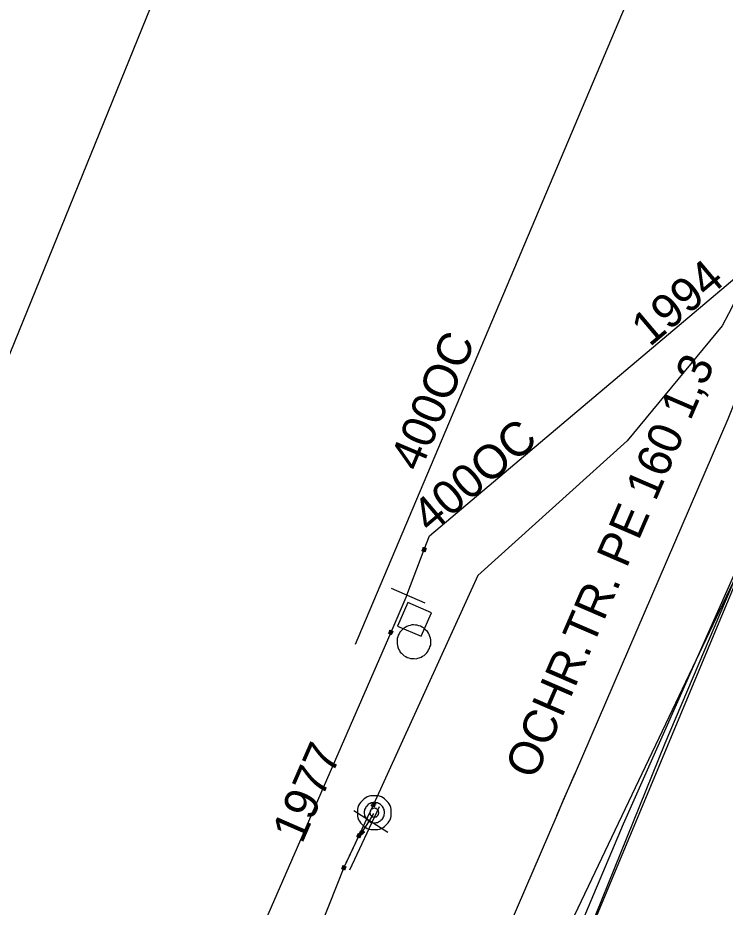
# Model space of a CAD drawing. Extents: x -746464 to -745690, y -1051581 to -1049993.
# Drawn here: x -746127.95 to -746107, y -1050510.29 to -1050483.94 of the extents above; entities that cross this region are included whole.
import ezdxf

# ---------------------------------------------------------------- set-up
doc = ezdxf.new("R2010")
doc.units = 0
for name, color, linetype in [('04_CETIN_sdelovaci_podzem', 7, 'Continuous'), ('10_CD_Telematika_metalika', 7, 'Continuous'), ('14_SZDC_SSZT_zabezp_orientacni', 7, 'Continuous'), ('45_Eltodo_vedeni_NN_zemni', 7, 'Continuous'), ('48_Prazs_plynarenska_STL', 7, 'Continuous'), ('48_Prazs_plynarenska_STL_chranicka', 7, 'Continuous'), ('48_Prazs_plynarenska_STL_popisy', 7, 'Continuous'), ('51_PVaK_vodovod_chranicky_objekty', 7, 'Continuous'), ('51_PVaK_vodovod_overena poloha_rad', 7, 'Continuous'), ('51_PVaK_vodovod_popisy', 7, 'Continuous'), ('51_PVaK_vodovod_zruseno_overena poloha', 7, 'Continuous')]:
    doc.layers.add(name, color=color, linetype=linetype)

msp = doc.modelspace()

# ---------------------------------------------------------------- linework, layer by layer
at = {"layer": '04_CETIN_sdelovaci_podzem'}
for points in [[(-746123.73, -1050542.77), (-746123.81, -1050540.11), (-746120.2, -1050531.99), (-746110.02, -1050507.82), (-746104.43, -1050495.24)], [(-746123.73, -1050542.77), (-746123.38, -1050542.16), (-746115.12, -1050520.97), (-746113.87, -1050517.89), (-746104.43, -1050495.24)], [(-746113.87, -1050517.89), (-746104.43, -1050495.24)]]:
    msp.add_lwpolyline(points, dxfattribs=at)
at = {"layer": '10_CD_Telematika_metalika'}
msp.add_lwpolyline([(-746056.517, -1050380.079), (-746062.04, -1050408.989), (-746067.017, -1050435.04), (-746077.342, -1050454.12), (-746090.729, -1050466.957), (-746116.552, -1050521.207), (-746121.17, -1050569.408)], dxfattribs=at)
at = {"layer": '14_SZDC_SSZT_zabezp_orientacni'}
msp.add_lwpolyline([(-745987.27, -1050128.814), (-746006.593, -1050179.795), (-746053.958, -1050301.166), (-746083.334, -1050376.44), (-746106.802, -1050441.246), (-746149.327, -1050545.88), (-746170.873, -1050602.004), (-746188.906, -1050653.16), (-746197.273, -1050674.612), (-746206.832, -1050708.097), (-746216.856, -1050759.718), (-746233.984, -1050757.648)], dxfattribs=at)
at = {"layer": '45_Eltodo_vedeni_NN_zemni'}
msp.add_lwpolyline([(-746104.89, -1050497.41), (-746105.357, -1050497.353), (-746108.79, -1050505.445), (-746115.876, -1050522.987), (-746117.452, -1050526.709), (-746117.628, -1050527.044)], dxfattribs=at)
at = {"layer": '48_Prazs_plynarenska_STL'}
msp.add_lwpolyline([(-746102.98, -1050476.12), (-746103.61, -1050480.34), (-746103.71, -1050482.6), (-746103.89, -1050486.51), (-746104.5, -1050489.79), (-746106.93, -1050495.83), (-746111.45, -1050506.32), (-746111.8, -1050507.12), (-746111.99, -1050507.57), (-746117.4, -1050520.13), (-746121.46, -1050530.02), (-746122.63, -1050532.92), (-746122.93, -1050533.42), (-746126.69, -1050542.33), (-746127.97, -1050544.91), (-746128.42, -1050547.13), (-746129.33, -1050554.38), (-746129.42, -1050555.21), (-746130.07, -1050559.3), (-746131.67, -1050568.69), (-746122.39, -1050575), (-746118.4, -1050577.73)], dxfattribs=at)
at = {"layer": '48_Prazs_plynarenska_STL_chranicka'}
msp.add_lwpolyline([(-746111.99, -1050507.57), (-746111.45, -1050506.32)], dxfattribs=at)
msp.add_lwpolyline([(-746111.99, -1050507.57), (-746111.45, -1050506.32)], dxfattribs=at)
at = {"layer": '51_PVaK_vodovod_chranicky_objekty'}
for p, q in [((-746115.985, -1050499.725), (-746115.856, -1050499.667)), ((-746115.985, -1050499.725), (-746115.978, -1050499.706)), ((-746115.985, -1050499.725), (-746115.966, -1050499.732)), ((-746115.949, -1050499.632), (-746115.956, -1050499.65)), ((-746115.891, -1050499.761), (-746115.949, -1050499.632)), ((-746115.949, -1050499.632), (-746115.931, -1050499.639)), ((-746115.891, -1050499.761), (-746115.91, -1050499.754)), ((-746115.891, -1050499.761), (-746115.884, -1050499.742)), ((-746115.856, -1050499.667), (-746115.875, -1050499.66)), ((-746115.856, -1050499.667), (-746115.863, -1050499.686)), ((-746115.889, -1050501.285), (-746116.889, -1050500.849)), ((-746116.975, -1050502.173), (-746116.843, -1050502.121)), ((-746116.975, -1050502.173), (-746116.967, -1050502.155)), ((-746116.975, -1050502.173), (-746116.957, -1050502.181)), ((-746116.935, -1050502.081), (-746116.943, -1050502.1)), ((-746116.883, -1050502.213), (-746116.935, -1050502.081)), ((-746116.935, -1050502.081), (-746116.917, -1050502.089)), ((-746116.883, -1050502.213), (-746116.902, -1050502.205)), ((-746116.883, -1050502.213), (-746116.875, -1050502.195)), ((-746116.843, -1050502.121), (-746116.862, -1050502.113)), ((-746116.843, -1050502.121), (-746116.851, -1050502.14)), ((-746117.353, -1050507.227), (-746117.486, -1050507.276)), ((-746117.486, -1050507.276), (-746117.477, -1050507.258)), ((-746117.444, -1050507.185), (-746117.453, -1050507.203)), ((-746117.444, -1050507.185), (-746117.395, -1050507.318)), ((-746117.444, -1050507.185), (-746117.426, -1050507.193)), ((-746117.353, -1050507.227), (-746117.371, -1050507.218)), ((-746117.353, -1050507.227), (-746117.362, -1050507.245)), ((-746117, -1050508.079), (-746118, -1050507.432)), ((-746117.486, -1050507.276), (-746117.468, -1050507.284)), ((-746117.395, -1050507.318), (-746117.413, -1050507.309)), ((-746117.395, -1050507.318), (-746117.386, -1050507.299)), ((-746117.765, -1050507.99), (-746118.237, -1050508.99)), ((-746117.764, -1050507.998), (-746117.777, -1050508.013)), ((-746117.756, -1050508.139), (-746117.764, -1050507.998)), ((-746117.764, -1050507.998), (-746117.749, -1050508.011)), ((-746117.689, -1050508.065), (-746117.704, -1050508.051)), ((-746117.783, -1050508.147), (-746117.916, -1050508.195)), ((-746117.916, -1050508.195), (-746117.908, -1050508.177)), ((-746117.916, -1050508.195), (-746117.898, -1050508.204)), ((-746117.874, -1050508.105), (-746117.882, -1050508.123)), ((-746117.874, -1050508.105), (-746117.825, -1050508.238)), ((-746117.874, -1050508.105), (-746117.856, -1050508.113)), ((-746117.825, -1050508.238), (-746117.844, -1050508.229)), ((-746117.831, -1050508.072), (-746117.817, -1050508.057)), ((-746117.831, -1050508.072), (-746117.689, -1050508.065)), ((-746117.831, -1050508.072), (-746117.816, -1050508.086)), ((-746117.825, -1050508.238), (-746117.817, -1050508.22)), ((-746117.783, -1050508.147), (-746117.801, -1050508.139)), ((-746117.783, -1050508.147), (-746117.792, -1050508.165)), ((-746117.756, -1050508.139), (-746117.771, -1050508.126)), ((-746117.756, -1050508.139), (-746117.743, -1050508.124)), ((-746117.689, -1050508.065), (-746117.703, -1050508.08)), ((-746118.235, -1050509.093), (-746118.364, -1050509.149)), ((-746118.327, -1050509.056), (-746118.335, -1050509.075)), ((-746118.327, -1050509.056), (-746118.271, -1050509.186)), ((-746118.327, -1050509.056), (-746118.309, -1050509.064)), ((-746118.235, -1050509.093), (-746118.253, -1050509.086)), ((-746118.235, -1050509.093), (-746118.242, -1050509.112)), ((-746118.364, -1050509.149), (-746118.357, -1050509.131)), ((-746118.364, -1050509.149), (-746118.346, -1050509.157)), ((-746118.271, -1050509.186), (-746118.29, -1050509.179)), ((-746118.271, -1050509.186), (-746118.264, -1050509.168))]:
    msp.add_line(p, q, dxfattribs=at)
for points in [[(-746115.903, -1050499.649), (-746115.907, -1050499.648), (-746115.912, -1050499.647), (-746115.917, -1050499.646), (-746115.923, -1050499.646), (-746115.928, -1050499.647), (-746115.933, -1050499.648), (-746115.938, -1050499.65), (-746115.943, -1050499.652), (-746115.947, -1050499.655), (-746115.952, -1050499.657), (-746115.956, -1050499.661), (-746115.96, -1050499.665), (-746115.963, -1050499.669), (-746115.965, -1050499.674), (-746115.967, -1050499.678), (-746115.969, -1050499.683), (-746115.97, -1050499.688), (-746115.971, -1050499.693), (-746115.97, -1050499.698), (-746115.969, -1050499.704), (-746115.968, -1050499.709), (-746115.967, -1050499.714), (-746115.964, -1050499.719), (-746115.962, -1050499.723), (-746115.959, -1050499.727), (-746115.955, -1050499.732), (-746115.951, -1050499.736), (-746115.947, -1050499.738), (-746115.943, -1050499.741), (-746115.938, -1050499.743), (-746115.933, -1050499.745), (-746115.928, -1050499.745), (-746115.923, -1050499.746), (-746115.918, -1050499.746), (-746115.912, -1050499.745), (-746115.908, -1050499.744), (-746115.903, -1050499.742), (-746115.898, -1050499.74), (-746115.893, -1050499.737), (-746115.889, -1050499.735), (-746115.885, -1050499.731), (-746115.881, -1050499.727), (-746115.878, -1050499.723), (-746115.875, -1050499.719), (-746115.874, -1050499.714), (-746115.872, -1050499.709), (-746115.871, -1050499.704), (-746115.87, -1050499.699), (-746115.87, -1050499.694), (-746115.871, -1050499.688), (-746115.873, -1050499.683), (-746115.874, -1050499.678), (-746115.876, -1050499.673), (-746115.879, -1050499.669), (-746115.882, -1050499.665), (-746115.885, -1050499.66), (-746115.889, -1050499.657), (-746115.894, -1050499.654), (-746115.898, -1050499.651), (-746115.903, -1050499.649)], [(-746116.69, -1050502.23), (-746116.7, -1050502.28), (-746116.72, -1050502.327), (-746116.721, -1050502.381), (-746116.722, -1050502.436), (-746116.724, -1050502.49), (-746116.712, -1050502.54), (-746116.699, -1050502.589), (-746116.678, -1050502.642), (-746116.653, -1050502.686), (-746116.627, -1050502.73), (-746116.589, -1050502.768), (-746116.55, -1050502.807), (-746116.511, -1050502.845), (-746116.465, -1050502.865), (-746116.422, -1050502.894), (-746116.372, -1050502.905), (-746116.325, -1050502.925), (-746116.27, -1050502.926), (-746116.216, -1050502.927), (-746116.161, -1050502.928), (-746116.112, -1050502.916), (-746116.063, -1050502.904), (-746116.01, -1050502.883), (-746115.966, -1050502.857), (-746115.922, -1050502.832), (-746115.884, -1050502.793), (-746115.845, -1050502.755), (-746115.807, -1050502.716), (-746115.787, -1050502.669), (-746115.758, -1050502.627), (-746115.747, -1050502.576), (-746115.727, -1050502.53), (-746115.726, -1050502.475), (-746115.725, -1050502.42), (-746115.724, -1050502.366), (-746115.736, -1050502.317), (-746115.748, -1050502.268), (-746115.769, -1050502.214), (-746115.795, -1050502.171), (-746115.82, -1050502.127), (-746115.859, -1050502.088), (-746115.897, -1050502.05), (-746115.936, -1050502.011), (-746115.982, -1050501.991), (-746116.025, -1050501.962), (-746116.076, -1050501.952), (-746116.122, -1050501.932), (-746116.177, -1050501.931), (-746116.231, -1050501.929), (-746116.286, -1050501.928), (-746116.335, -1050501.94), (-746116.384, -1050501.952), (-746116.437, -1050501.974), (-746116.481, -1050501.999), (-746116.525, -1050502.024), (-746116.564, -1050502.063), (-746116.602, -1050502.102), (-746116.641, -1050502.14), (-746116.66, -1050502.187), (-746116.69, -1050502.23)], [(-746116.889, -1050502.101), (-746116.894, -1050502.099), (-746116.899, -1050502.098), (-746116.904, -1050502.097), (-746116.909, -1050502.097), (-746116.915, -1050502.098), (-746116.92, -1050502.099), (-746116.925, -1050502.1), (-746116.93, -1050502.102), (-746116.934, -1050502.105), (-746116.939, -1050502.107), (-746116.943, -1050502.111), (-746116.947, -1050502.114), (-746116.95, -1050502.119), (-746116.953, -1050502.123), (-746116.955, -1050502.127), (-746116.957, -1050502.132), (-746116.958, -1050502.137), (-746116.959, -1050502.142), (-746116.959, -1050502.147), (-746116.959, -1050502.153), (-746116.957, -1050502.158), (-746116.956, -1050502.163), (-746116.954, -1050502.168), (-746116.952, -1050502.172), (-746116.949, -1050502.177), (-746116.946, -1050502.181), (-746116.942, -1050502.185), (-746116.938, -1050502.188), (-746116.934, -1050502.191), (-746116.929, -1050502.193), (-746116.925, -1050502.195), (-746116.92, -1050502.196), (-746116.915, -1050502.197), (-746116.909, -1050502.197), (-746116.903, -1050502.197), (-746116.899, -1050502.196), (-746116.894, -1050502.194), (-746116.888, -1050502.192), (-746116.884, -1050502.19), (-746116.88, -1050502.187), (-746116.875, -1050502.184), (-746116.871, -1050502.18), (-746116.868, -1050502.176), (-746116.865, -1050502.172), (-746116.863, -1050502.167), (-746116.861, -1050502.163), (-746116.86, -1050502.158), (-746116.859, -1050502.153), (-746116.859, -1050502.147), (-746116.86, -1050502.142), (-746116.861, -1050502.137), (-746116.862, -1050502.132), (-746116.864, -1050502.127), (-746116.867, -1050502.122), (-746116.869, -1050502.118), (-746116.873, -1050502.113), (-746116.876, -1050502.109), (-746116.88, -1050502.106), (-746116.885, -1050502.103), (-746116.889, -1050502.101)], [(-746116.895, -1050507.49), (-746116.895, -1050507.444), (-746116.895, -1050507.384), (-746116.91, -1050507.338), (-746116.925, -1050507.278), (-746116.955, -1050507.232), (-746116.986, -1050507.187), (-746117.016, -1050507.156), (-746117.062, -1050507.111), (-746117.092, -1050507.081), (-746117.137, -1050507.05), (-746117.183, -1050507.02), (-746117.243, -1050507.005), (-746117.289, -1050506.99), (-746117.349, -1050506.99), (-746117.395, -1050506.99), (-746117.455, -1050506.99), (-746117.501, -1050506.99), (-746117.546, -1050507.005), (-746117.607, -1050507.02), (-746117.652, -1050507.05), (-746117.698, -1050507.081), (-746117.728, -1050507.111), (-746117.774, -1050507.156), (-746117.804, -1050507.187), (-746117.834, -1050507.232), (-746117.865, -1050507.278), (-746117.88, -1050507.338), (-746117.895, -1050507.384), (-746117.895, -1050507.444), (-746117.895, -1050507.49), (-746117.895, -1050507.55), (-746117.895, -1050507.596), (-746117.88, -1050507.641), (-746117.865, -1050507.702), (-746117.834, -1050507.747), (-746117.804, -1050507.793), (-746117.774, -1050507.823), (-746117.728, -1050507.868), (-746117.698, -1050507.899), (-746117.652, -1050507.929), (-746117.607, -1050507.959), (-746117.546, -1050507.975), (-746117.501, -1050507.99), (-746117.455, -1050507.99), (-746117.395, -1050507.99), (-746117.349, -1050507.99), (-746117.289, -1050507.99), (-746117.243, -1050507.975), (-746117.183, -1050507.959), (-746117.137, -1050507.929), (-746117.092, -1050507.899), (-746117.062, -1050507.868), (-746117.016, -1050507.823), (-746116.986, -1050507.793), (-746116.955, -1050507.747), (-746116.925, -1050507.702), (-746116.91, -1050507.641), (-746116.895, -1050507.596), (-746116.895, -1050507.55), (-746116.895, -1050507.49)], [(-746117.092, -1050507.49), (-746117.092, -1050507.459), (-746117.107, -1050507.429), (-746117.107, -1050507.399), (-746117.122, -1050507.368), (-746117.137, -1050507.338), (-746117.152, -1050507.308), (-746117.168, -1050507.293), (-746117.198, -1050507.262), (-746117.213, -1050507.247), (-746117.243, -1050507.232), (-746117.274, -1050507.217), (-746117.304, -1050507.202), (-746117.334, -1050507.202), (-746117.365, -1050507.187), (-746117.395, -1050507.187), (-746117.425, -1050507.187), (-746117.455, -1050507.202), (-746117.486, -1050507.202), (-746117.516, -1050507.217), (-746117.546, -1050507.232), (-746117.577, -1050507.247), (-746117.592, -1050507.262), (-746117.622, -1050507.293), (-746117.637, -1050507.308), (-746117.652, -1050507.338), (-746117.668, -1050507.368), (-746117.683, -1050507.399), (-746117.683, -1050507.429), (-746117.698, -1050507.459), (-746117.698, -1050507.49), (-746117.698, -1050507.52), (-746117.683, -1050507.55), (-746117.683, -1050507.581), (-746117.668, -1050507.611), (-746117.652, -1050507.641), (-746117.637, -1050507.672), (-746117.622, -1050507.687), (-746117.592, -1050507.717), (-746117.577, -1050507.732), (-746117.546, -1050507.747), (-746117.516, -1050507.762), (-746117.486, -1050507.778), (-746117.455, -1050507.778), (-746117.425, -1050507.793), (-746117.395, -1050507.793), (-746117.365, -1050507.793), (-746117.334, -1050507.778), (-746117.304, -1050507.778), (-746117.274, -1050507.762), (-746117.243, -1050507.747), (-746117.213, -1050507.732), (-746117.198, -1050507.717), (-746117.168, -1050507.687), (-746117.152, -1050507.672), (-746117.137, -1050507.641), (-746117.122, -1050507.611), (-746117.107, -1050507.581), (-746117.107, -1050507.55), (-746117.092, -1050507.52), (-746117.092, -1050507.49)], [(-746117.44, -1050507.297), (-746117.436, -1050507.299), (-746117.431, -1050507.3), (-746117.426, -1050507.301), (-746117.42, -1050507.301), (-746117.415, -1050507.301), (-746117.41, -1050507.3), (-746117.405, -1050507.299), (-746117.399, -1050507.297), (-746117.395, -1050507.294), (-746117.391, -1050507.292), (-746117.386, -1050507.289), (-746117.382, -1050507.285), (-746117.379, -1050507.281), (-746117.376, -1050507.277), (-746117.374, -1050507.272), (-746117.372, -1050507.267), (-746117.371, -1050507.263), (-746117.37, -1050507.258), (-746117.369, -1050507.252), (-746117.37, -1050507.246), (-746117.371, -1050507.241), (-746117.372, -1050507.237), (-746117.374, -1050507.231), (-746117.377, -1050507.227), (-746117.379, -1050507.223), (-746117.382, -1050507.218), (-746117.386, -1050507.214), (-746117.39, -1050507.211), (-746117.394, -1050507.208), (-746117.399, -1050507.206), (-746117.403, -1050507.204), (-746117.408, -1050507.203), (-746117.413, -1050507.201), (-746117.419, -1050507.201), (-746117.424, -1050507.202), (-746117.429, -1050507.203), (-746117.434, -1050507.204), (-746117.44, -1050507.206), (-746117.444, -1050507.208), (-746117.448, -1050507.211), (-746117.453, -1050507.214), (-746117.457, -1050507.218), (-746117.46, -1050507.222), (-746117.463, -1050507.226), (-746117.465, -1050507.231), (-746117.467, -1050507.235), (-746117.468, -1050507.24), (-746117.469, -1050507.245), (-746117.47, -1050507.25), (-746117.469, -1050507.256), (-746117.468, -1050507.261), (-746117.467, -1050507.266), (-746117.465, -1050507.271), (-746117.462, -1050507.276), (-746117.46, -1050507.28), (-746117.457, -1050507.285), (-746117.453, -1050507.289), (-746117.449, -1050507.292), (-746117.445, -1050507.295), (-746117.44, -1050507.297)], [(-746117.258, -1050507.49), (-746117.258, -1050507.475), (-746117.274, -1050507.459), (-746117.274, -1050507.444), (-746117.274, -1050507.429), (-746117.289, -1050507.429), (-746117.289, -1050507.414), (-746117.304, -1050507.399), (-746117.319, -1050507.384), (-746117.334, -1050507.384), (-746117.334, -1050507.368), (-746117.349, -1050507.368), (-746117.365, -1050507.368), (-746117.38, -1050507.353), (-746117.395, -1050507.353), (-746117.41, -1050507.353), (-746117.425, -1050507.368), (-746117.44, -1050507.368), (-746117.455, -1050507.368), (-746117.455, -1050507.384), (-746117.471, -1050507.384), (-746117.486, -1050507.399), (-746117.501, -1050507.414), (-746117.516, -1050507.429), (-746117.516, -1050507.444), (-746117.516, -1050507.459), (-746117.531, -1050507.475), (-746117.531, -1050507.49), (-746117.531, -1050507.505), (-746117.516, -1050507.52), (-746117.516, -1050507.535), (-746117.516, -1050507.55), (-746117.501, -1050507.565), (-746117.486, -1050507.581), (-746117.471, -1050507.596), (-746117.455, -1050507.611), (-746117.44, -1050507.611), (-746117.425, -1050507.611), (-746117.41, -1050507.626), (-746117.395, -1050507.626), (-746117.38, -1050507.626), (-746117.365, -1050507.611), (-746117.349, -1050507.611), (-746117.334, -1050507.611), (-746117.319, -1050507.596), (-746117.304, -1050507.581), (-746117.289, -1050507.565), (-746117.289, -1050507.55), (-746117.274, -1050507.55), (-746117.274, -1050507.535), (-746117.274, -1050507.52), (-746117.258, -1050507.505), (-746117.258, -1050507.49)], [(-746117.727, -1050508.031), (-746117.73, -1050508.028), (-746117.735, -1050508.025), (-746117.739, -1050508.023), (-746117.744, -1050508.021), (-746117.75, -1050508.02), (-746117.755, -1050508.019), (-746117.76, -1050508.019), (-746117.766, -1050508.019), (-746117.77, -1050508.02), (-746117.775, -1050508.021), (-746117.781, -1050508.023), (-746117.786, -1050508.025), (-746117.79, -1050508.028), (-746117.794, -1050508.031), (-746117.797, -1050508.035), (-746117.801, -1050508.039), (-746117.803, -1050508.043), (-746117.806, -1050508.048), (-746117.808, -1050508.053), (-746117.809, -1050508.058), (-746117.809, -1050508.063), (-746117.81, -1050508.068), (-746117.809, -1050508.074), (-746117.808, -1050508.079), (-746117.807, -1050508.084), (-746117.806, -1050508.089), (-746117.803, -1050508.094), (-746117.8, -1050508.098), (-746117.797, -1050508.102), (-746117.794, -1050508.106), (-746117.79, -1050508.109), (-746117.785, -1050508.112), (-746117.781, -1050508.114), (-746117.776, -1050508.116), (-746117.77, -1050508.117), (-746117.765, -1050508.118), (-746117.76, -1050508.118), (-746117.755, -1050508.118), (-746117.75, -1050508.117), (-746117.745, -1050508.116), (-746117.739, -1050508.114), (-746117.734, -1050508.112), (-746117.73, -1050508.109), (-746117.726, -1050508.106), (-746117.723, -1050508.102), (-746117.72, -1050508.098), (-746117.717, -1050508.094), (-746117.714, -1050508.09), (-746117.713, -1050508.084), (-746117.711, -1050508.079), (-746117.711, -1050508.074), (-746117.71, -1050508.069), (-746117.711, -1050508.063), (-746117.712, -1050508.058), (-746117.713, -1050508.053), (-746117.714, -1050508.048), (-746117.717, -1050508.043), (-746117.72, -1050508.039), (-746117.723, -1050508.035), (-746117.727, -1050508.031)], [(-746117.871, -1050508.217), (-746117.866, -1050508.219), (-746117.861, -1050508.22), (-746117.856, -1050508.221), (-746117.851, -1050508.221), (-746117.845, -1050508.221), (-746117.84, -1050508.22), (-746117.835, -1050508.219), (-746117.83, -1050508.217), (-746117.826, -1050508.215), (-746117.821, -1050508.212), (-746117.816, -1050508.209), (-746117.812, -1050508.205), (-746117.809, -1050508.201), (-746117.806, -1050508.197), (-746117.804, -1050508.193), (-746117.802, -1050508.188), (-746117.801, -1050508.183), (-746117.8, -1050508.178), (-746117.799, -1050508.173), (-746117.8, -1050508.167), (-746117.801, -1050508.162), (-746117.802, -1050508.157), (-746117.804, -1050508.152), (-746117.806, -1050508.147), (-746117.809, -1050508.143), (-746117.812, -1050508.138), (-746117.816, -1050508.134), (-746117.82, -1050508.131), (-746117.824, -1050508.128), (-746117.828, -1050508.126), (-746117.833, -1050508.124), (-746117.838, -1050508.123), (-746117.843, -1050508.121), (-746117.848, -1050508.121), (-746117.854, -1050508.122), (-746117.859, -1050508.123), (-746117.864, -1050508.124), (-746117.869, -1050508.126), (-746117.873, -1050508.128), (-746117.878, -1050508.13), (-746117.883, -1050508.134), (-746117.887, -1050508.137), (-746117.89, -1050508.142), (-746117.893, -1050508.146), (-746117.895, -1050508.15), (-746117.897, -1050508.155), (-746117.898, -1050508.16), (-746117.899, -1050508.165), (-746117.9, -1050508.17), (-746117.899, -1050508.176), (-746117.898, -1050508.181), (-746117.897, -1050508.186), (-746117.895, -1050508.191), (-746117.893, -1050508.195), (-746117.89, -1050508.2), (-746117.887, -1050508.205), (-746117.883, -1050508.208), (-746117.879, -1050508.211), (-746117.875, -1050508.215), (-746117.871, -1050508.217)], [(-746118.318, -1050509.168), (-746118.313, -1050509.17), (-746118.308, -1050509.171), (-746118.303, -1050509.171), (-746118.298, -1050509.171), (-746118.292, -1050509.17), (-746118.287, -1050509.169), (-746118.282, -1050509.168), (-746118.277, -1050509.166), (-746118.273, -1050509.163), (-746118.269, -1050509.16), (-746118.264, -1050509.157), (-746118.26, -1050509.153), (-746118.258, -1050509.149), (-746118.255, -1050509.144), (-746118.253, -1050509.14), (-746118.251, -1050509.135), (-746118.25, -1050509.13), (-746118.249, -1050509.125), (-746118.249, -1050509.12), (-746118.25, -1050509.114), (-746118.252, -1050509.109), (-746118.253, -1050509.104), (-746118.255, -1050509.099), (-746118.258, -1050509.095), (-746118.26, -1050509.091), (-746118.264, -1050509.086), (-746118.268, -1050509.082), (-746118.272, -1050509.079), (-746118.276, -1050509.077), (-746118.281, -1050509.075), (-746118.286, -1050509.073), (-746118.291, -1050509.072), (-746118.296, -1050509.071), (-746118.301, -1050509.071), (-746118.307, -1050509.072), (-746118.312, -1050509.073), (-746118.316, -1050509.075), (-746118.322, -1050509.077), (-746118.326, -1050509.08), (-746118.33, -1050509.082), (-746118.335, -1050509.086), (-746118.339, -1050509.09), (-746118.341, -1050509.094), (-746118.344, -1050509.098), (-746118.346, -1050509.103), (-746118.348, -1050509.108), (-746118.349, -1050509.113), (-746118.35, -1050509.118), (-746118.35, -1050509.123), (-746118.349, -1050509.129), (-746118.347, -1050509.134), (-746118.346, -1050509.138), (-746118.344, -1050509.144), (-746118.341, -1050509.148), (-746118.339, -1050509.152), (-746118.335, -1050509.157), (-746118.331, -1050509.16), (-746118.327, -1050509.163), (-746118.323, -1050509.166), (-746118.318, -1050509.168)]]:
    msp.add_lwpolyline(points, dxfattribs=at)
msp.add_lwpolyline([(-746116.011, -1050502.265), (-746115.707, -1050501.569), (-746116.403, -1050501.265), (-746116.707, -1050501.962)], close=True, dxfattribs=at)
at = {"layer": '51_PVaK_vodovod_overena poloha_rad'}
for p, q in [((-746117.42, -1050507.25), (-746117.85, -1050508.17)), ((-746117.54, -1050507.73), (-746117.41, -1050507.52)), ((-746117.85, -1050508.17), (-746118.02, -1050508.53)), ((-746118.02, -1050508.53), (-746118.3, -1050509.12))]:
    msp.add_line(p, q, dxfattribs=at)
for points in [[(-746105.16, -1050489.54), (-746106.71, -1050492.32), (-746106.91, -1050492.71), (-746107.09, -1050493.06), (-746109.91, -1050496.47), (-746114.33, -1050500.46), (-746117.42, -1050507.25)], [(-746117.85, -1050508.17), (-746117.76, -1050508.07), (-746117.54, -1050507.73)], [(-746118.3, -1050509.12), (-746134.37, -1050549.64), (-746147.634, -1050582.315)]]:
    msp.add_lwpolyline(points, dxfattribs=at)
at = {"layer": '51_PVaK_vodovod_zruseno_overena poloha'}
for p, q in [((-746116.43, -1050501.05), (-746115.92, -1050499.697)), ((-746116.43, -1050501.05), (-746116.909, -1050502.149)), ((-746117.253, -1050507.32), (-746118.133, -1050509.19))]:
    msp.add_line(p, q, dxfattribs=at)
for points in [[(-745914.36, -1049995.554), (-745918.59, -1050000.44), (-745949.82, -1050104.56), (-746117.965, -1050502.507)], [(-746115.92, -1050499.697), (-746115.76, -1050499.29), (-746105.71, -1050490.8), (-746104.82, -1050487.69)], [(-746116.909, -1050502.149), (-746147.7, -1050572.88), (-746172.4, -1050636.92), (-746184.51, -1050675.89), (-746206.04, -1050745.23), (-746212.25, -1050771.46), (-746220.36, -1050834.76), (-746222.15, -1050884.77), (-746231.6, -1050947.12)]]:
    msp.add_lwpolyline(points, dxfattribs=at)

# ---------------------------------------------------------------- texts
at = {"layer": '48_Prazs_plynarenska_STL_popisy'}
msp.add_text('OCHR.TR. PE 160 1,3', height=1, rotation=66.6357, dxfattribs=at).set_placement((-746112.637, -1050506.545))
at = {"layer": '51_PVaK_vodovod_popisy'}
for s, rotation, p in [('1994', 40.1906, (-746109.243, -1050493.708)), ('400OC', 67.0936, (-746116.043, -1050497.425)), ('400OC', 40.1907, (-746115.737, -1050499.242)), ('1977', 66.475, (-746119.538, -1050508.441))]:
    msp.add_text(s, height=1, rotation=rotation, dxfattribs=at).set_placement(p)

doc.saveas('drawing.dxf')
